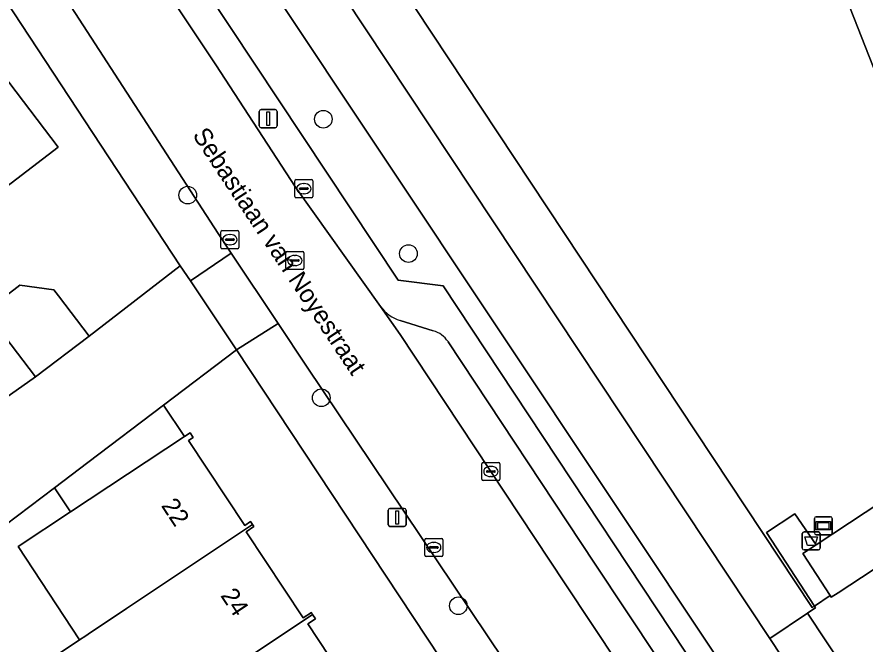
# Model space of a CAD drawing. Extents: x 160030 to 160839, y 385325 to 386450.
# Drawn here: x 160609.22 to 160656.21, y 385652.45 to 385687.2 of the extents above; entities that cross this region are included whole.
import ezdxf

# ---------------------------------------------------------------- set-up
doc = ezdxf.new("R2010")
doc.units = 0
for name, color, linetype in [('IMGEO_Afvalbak', 7, 'Continuous'), ('IMGEO_Boom', 7, 'Continuous'), ('IMGEO_Erf', 7, 'Continuous'), ('IMGEO_Groenvoorziening', 7, 'Continuous'), ('IMGEO_Hek', 7, 'Continuous'), ('IMGEO_Informatiebord', 7, 'Continuous'), ('IMGEO_Kolk', 7, 'Continuous'), ('IMGEO_Lichtmast', 7, 'Continuous'), ('IMGEO_Muur', 7, 'Continuous'), ('IMGEO_Openbare_ruimte_label', 7, 'Continuous'), ('IMGEO_Pand', 7, 'Continuous'), ('IMGEO_Pand_nummerreeks', 7, 'Continuous'), ('IMGEO_Parkeervlak_open', 7, 'Continuous'), ('IMGEO_Rijbaan_lokaal_open', 7, 'Continuous'), ('IMGEO_Rioolput', 7, 'Continuous'), ('IMGEO_Voetpad_open', 7, 'Continuous')]:
    doc.layers.add(name, color=color, linetype=linetype)

msp = doc.modelspace()

# ---------------------------------------------------------------- linework, layer by layer
at = {"layer": 'IMGEO_Afvalbak'}
for p, q in [((160652.839, 385658.673), (160653.629, 385658.673)), ((160653.629, 385658.673), (160652.839, 385658.673)), ((160652.739, 385657.773), (160652.739, 385658.573)), ((160652.739, 385658.573), (160652.739, 385657.773)), ((160653.729, 385658.573), (160653.729, 385657.773)), ((160653.729, 385657.773), (160653.729, 385658.573)), ((160653.629, 385657.673), (160652.839, 385657.673)), ((160652.839, 385657.673), (160653.629, 385657.673))]:
    msp.add_line(p, q, dxfattribs=at)
msp.add_lwpolyline([(160652.882, 385658.387), (160653.586, 385658.387), (160653.437, 385657.917), (160653.031, 385657.917), (160652.882, 385658.387)], dxfattribs=at)
for centre, start, end in [((160652.839, 385658.573), 90, 180), ((160652.839, 385658.573), 90, 180), ((160653.629, 385658.573), 0, 90), ((160653.629, 385658.573), 360, 90), ((160652.839, 385657.773), 180, 270), ((160652.839, 385657.773), 180, 270), ((160653.629, 385657.773), 270, 0), ((160653.629, 385657.773), 270, 0)]:
    msp.add_arc(centre, 0.1, start, end, dxfattribs=at)
at = {"layer": 'IMGEO_Boom'}
for centre in [(160626.198, 385681.537), (160618.683, 385677.33), (160630.914, 385674.089), (160626.084, 385666.1), (160633.678, 385654.577)]:
    msp.add_circle(centre, 0.489, dxfattribs=at)
at = {"layer": 'IMGEO_Erf'}
for points in [[(160607.485, 385670.891), (160609.388, 385672.338), (160611.27, 385672.086), (160611.52, 385671.756), (160613.219, 385669.523), (160618.266, 385673.411), (160607.256, 385690.151)], [(160607.998, 385684.589), (160611.499, 385679.989), (160606.582, 385676.246)], [(160608.549, 385666.064), (160610.245, 385667.261), (160608.546, 385669.495)], [(160659.826, 385610.631), (160621.392, 385668.766), (160617.345, 385665.7), (160618.502, 385663.949), (160618.813, 385664.155), (160618.984, 385663.898), (160618.732, 385663.731), (160621.844, 385659.022), (160622.167, 385659.236), (160622.27, 385659.079), (160622.349, 385658.96), (160621.921, 385658.677), (160625.079, 385653.899), (160625.534, 385654.199), (160625.605, 385654.091), (160625.765, 385653.85), (160625.341, 385653.57), (160628.351, 385649.016)], [(160627.937, 385626.799), (160630.57, 385628.555), (160627.261, 385633.561), (160628.524, 385634.404), (160625.216, 385639.409), (160621.908, 385644.414), (160619.368, 385642.72), (160616.039, 385647.713), (160614.103, 385646.422), (160610.775, 385651.413), (160612.692, 385652.691), (160609.279, 385657.852), (160612.187, 385659.774), (160611.298, 385661.118), (160603.086, 385654.896)]]:
    msp.add_lwpolyline(points, dxfattribs=at)
at = {"layer": 'IMGEO_Groenvoorziening'}
for points in [[(160614.792, 385712.624), (160639.472, 385723.498), (160643.605, 385725.319), (160643.637, 385725.247), (160643.834, 385725.341), (160642.831, 385727.48), (160639.731, 385726.111), (160621.871, 385718.226), (160610.848, 385713.211), (160650.933, 385652.753), (160653.022, 385654.169), (160653.041, 385654.182), (160653.469, 385654.47), (160653.413, 385654.556), (160653.293, 385654.475)], [(160650.054, 385701.285), (160644.352, 385717.646), (160642.458, 385716.786), (160639.472, 385723.498), (160614.792, 385712.624), (160653.293, 385654.475), (160653.413, 385654.556), (160650.762, 385658.633), (160652.332, 385659.676), (160653.513, 385657.955), (160661.711, 385663.365), (160664.517, 385665.217), (160658.784, 385679.044)], [(160645.237, 385722.026), (160645.095, 385721.972), (160645.176, 385721.79), (160643.212, 385720.92), (160644.352, 385717.646), (160650.054, 385701.285), (160658.784, 385679.044), (160664.517, 385665.217), (160661.711, 385663.365), (160663.284, 385660.922), (160665.653, 385662.477), (160666.01, 385662.713), (160668.947, 385663.902)], [(160648.485, 385651.012), (160616.883, 385698.474), (160614.43, 385696.632), (160630.346, 385672.612), (160632.833, 385672.296), (160651, 385644.852), (160650.423, 385642.196), (160652.095, 385639.654), (160654.828, 385641.486)], [(160663.284, 385660.922), (160661.711, 385663.365), (160653.513, 385657.955), (160652.776, 385657.469), (160654.287, 385655.143), (160654.344, 385655.058), (160654.719, 385655.3), (160663.184, 385660.856)], [(160653.022, 385654.169), (160650.933, 385652.753), (160655.93, 385645.215), (160658.025, 385646.614)]]:
    msp.add_lwpolyline(points, close=True, dxfattribs=at)
at = {"layer": 'IMGEO_Hek'}
for points in [[(160653.293, 385654.475), (160614.792, 385712.624), (160639.472, 385723.498)], [(160644.352, 385717.646), (160650.054, 385701.285), (160658.784, 385679.044), (160664.517, 385665.217)], [(160664.517, 385665.217), (160653.513, 385657.955)], [(160653.513, 385657.955), (160652.776, 385657.469), (160654.287, 385655.143)], [(160654.287, 385655.143), (160653.413, 385654.556)], [(160653.413, 385654.556), (160653.293, 385654.475)]]:
    msp.add_lwpolyline(points, dxfattribs=at)
at = {"layer": 'IMGEO_Informatiebord'}
for p, q in [((160653.407, 385658.611), (160653.407, 385659.411)), ((160653.407, 385659.411), (160653.407, 385658.611)), ((160653.507, 385659.511), (160654.297, 385659.511)), ((160654.297, 385659.511), (160653.507, 385659.511)), ((160654.397, 385659.411), (160654.397, 385658.611)), ((160654.397, 385658.611), (160654.397, 385659.411)), ((160654.297, 385658.511), (160653.507, 385658.511)), ((160653.507, 385658.511), (160654.297, 385658.511))]:
    msp.add_line(p, q, dxfattribs=at)
for points in [[(160653.508, 385659.243), (160654.296, 385659.243), (160654.296, 385658.779), (160653.508, 385658.779), (160653.508, 385659.243)], [(160653.573, 385659.178), (160653.573, 385658.844), (160654.231, 385658.844), (160654.231, 385659.178), (160653.573, 385659.178)]]:
    msp.add_lwpolyline(points, dxfattribs=at)
for centre, start, end in [((160653.507, 385659.411), 90, 180), ((160653.507, 385659.411), 90, 180), ((160654.297, 385659.411), 0, 90), ((160654.297, 385659.411), 360, 90), ((160653.507, 385658.611), 180, 270), ((160653.507, 385658.611), 180, 270), ((160654.297, 385658.611), 270, 0), ((160654.297, 385658.611), 270, 0)]:
    msp.add_arc(centre, 0.1, start, end, dxfattribs=at)
at = {"layer": 'IMGEO_Kolk'}
for p, q in [((160624.616, 385677.263), (160624.616, 385678.115)), ((160624.691, 385678.189), (160625.543, 385678.189)), ((160625.104, 385677.969), (160625.129, 385677.969)), ((160625.617, 385678.115), (160625.617, 385677.263)), ((160624.875, 385677.683), (160624.875, 385677.695)), ((160625.313, 385677.646), (160624.915, 385677.646)), ((160624.918, 385677.732), (160625.316, 385677.732)), ((160625.127, 385677.409), (160625.102, 385677.409)), ((160625.359, 385677.695), (160625.359, 385677.683)), ((160625.543, 385677.189), (160624.691, 385677.189)), ((160620.521, 385674.437), (160620.521, 385675.289)), ((160620.596, 385675.363), (160621.448, 385675.363)), ((160621.009, 385675.143), (160621.034, 385675.143)), ((160621.522, 385675.289), (160621.522, 385674.437)), ((160620.78, 385674.857), (160620.78, 385674.869)), ((160621.218, 385674.82), (160620.82, 385674.82)), ((160620.823, 385674.906), (160621.221, 385674.906)), ((160621.032, 385674.583), (160621.007, 385674.583)), ((160621.264, 385674.869), (160621.264, 385674.857)), ((160621.448, 385674.363), (160620.596, 385674.363)), ((160634.983, 385661.589), (160634.983, 385662.441)), ((160635.058, 385662.515), (160635.91, 385662.515)), ((160635.984, 385662.441), (160635.984, 385661.589)), ((160635.242, 385662.009), (160635.242, 385662.021)), ((160635.68, 385661.972), (160635.282, 385661.972)), ((160635.285, 385662.058), (160635.683, 385662.058)), ((160635.471, 385662.295), (160635.496, 385662.295)), ((160635.726, 385662.021), (160635.726, 385662.009)), ((160635.91, 385661.515), (160635.058, 385661.515)), ((160635.494, 385661.735), (160635.469, 385661.735)), ((160631.815, 385657.382), (160631.815, 385658.234)), ((160631.89, 385658.308), (160632.742, 385658.308)), ((160632.816, 385658.234), (160632.816, 385657.382)), ((160632.074, 385657.802), (160632.074, 385657.814)), ((160632.512, 385657.765), (160632.114, 385657.765)), ((160632.117, 385657.851), (160632.515, 385657.851)), ((160632.303, 385658.088), (160632.328, 385658.088)), ((160632.558, 385657.814), (160632.558, 385657.802)), ((160632.742, 385657.308), (160631.89, 385657.308)), ((160632.326, 385657.528), (160632.301, 385657.528))]:
    msp.add_line(p, q, dxfattribs=at)
for points in [[(160624.616, 385677.263), (160624.616, 385678.115)], [(160624.691, 385678.189), (160625.543, 385678.189)], [(160625.617, 385678.115), (160625.617, 385677.263)], [(160625.543, 385677.189), (160624.691, 385677.189)], [(160620.521, 385674.437), (160620.521, 385675.289)], [(160620.596, 385675.363), (160621.448, 385675.363)], [(160621.522, 385675.289), (160621.522, 385674.437)], [(160621.448, 385674.363), (160620.596, 385674.363)], [(160634.983, 385661.589), (160634.983, 385662.441)], [(160635.058, 385662.515), (160635.91, 385662.515)], [(160635.984, 385662.441), (160635.984, 385661.589)], [(160635.91, 385661.515), (160635.058, 385661.515)], [(160631.815, 385657.382), (160631.815, 385658.234)], [(160631.89, 385658.308), (160632.742, 385658.308)], [(160632.816, 385658.234), (160632.816, 385657.382)], [(160632.742, 385657.308), (160631.89, 385657.308)]]:
    msp.add_lwpolyline(points, dxfattribs=at)
for centre, radius, start, end in [((160624.693, 385678.113), 0.0765, 91.552, 178.448), ((160624.693, 385678.113), 0.0765, 91.552, 178.448), ((160625.541, 385678.113), 0.0765, 1.552, 88.448), ((160625.541, 385678.113), 0.0765, 1.552, 88.448), ((160624.915, 385677.692), 0.0403, 85.8775, 175.7526), ((160624.912, 385677.682), 0.0366, 178.938, 274.7102), ((160625.316, 385677.689), 0.043, 264.8664, 352.4533), ((160625.32, 385677.694), 0.0386, 1.7309, 96.639), ((160624.693, 385677.265), 0.0765, 181.552, 268.448), ((160624.693, 385677.265), 0.0765, 181.552, 268.448), ((160625.541, 385677.265), 0.0765, 271.552, 358.448), ((160625.541, 385677.265), 0.0765, 271.552, 358.448), ((160620.598, 385675.287), 0.0765, 91.552, 178.448), ((160620.598, 385675.287), 0.0765, 91.552, 178.448), ((160621.446, 385675.287), 0.0765, 1.552, 88.448), ((160621.446, 385675.287), 0.0765, 1.552, 88.448), ((160620.82, 385674.866), 0.0403, 85.8775, 175.7526), ((160620.817, 385674.856), 0.0366, 178.938, 274.7102), ((160621.221, 385674.863), 0.043, 264.8664, 352.4533), ((160621.225, 385674.868), 0.0386, 1.7309, 96.639), ((160620.598, 385674.439), 0.0765, 181.552, 268.448), ((160620.598, 385674.439), 0.0765, 181.552, 268.448), ((160621.446, 385674.439), 0.0765, 271.552, 358.448), ((160621.446, 385674.439), 0.0765, 271.552, 358.448), ((160635.06, 385662.439), 0.0765, 91.552, 178.448), ((160635.06, 385662.439), 0.0765, 91.552, 178.448), ((160635.908, 385662.439), 0.0765, 1.552, 88.448), ((160635.908, 385662.439), 0.0765, 1.552, 88.448), ((160635.282, 385662.018), 0.0403, 85.8775, 175.7526), ((160635.279, 385662.008), 0.0366, 178.938, 274.7102), ((160635.683, 385662.015), 0.043, 264.8664, 352.4533), ((160635.687, 385662.02), 0.0386, 1.7309, 96.639), ((160635.06, 385661.591), 0.0765, 181.552, 268.448), ((160635.06, 385661.591), 0.0765, 181.552, 268.448), ((160635.908, 385661.591), 0.0765, 271.552, 358.448), ((160635.908, 385661.591), 0.0765, 271.552, 358.448), ((160631.892, 385658.232), 0.0765, 91.552, 178.448), ((160631.892, 385658.232), 0.0765, 91.552, 178.448), ((160632.74, 385658.232), 0.0765, 1.552, 88.448), ((160632.74, 385658.232), 0.0765, 1.552, 88.448), ((160632.114, 385657.811), 0.0403, 85.8775, 175.7526), ((160632.111, 385657.801), 0.0366, 178.938, 274.7102), ((160632.515, 385657.808), 0.043, 264.8664, 352.4533), ((160632.519, 385657.813), 0.0386, 1.7309, 96.639), ((160631.892, 385657.384), 0.0765, 181.552, 268.448), ((160631.892, 385657.384), 0.0765, 181.552, 268.448), ((160632.74, 385657.384), 0.0765, 271.552, 358.448), ((160632.74, 385657.384), 0.0765, 271.552, 358.448)]:
    msp.add_arc(centre, radius, start, end, dxfattribs=at)
for centre, major_axis, ratio, start_param, end_param in [((160625.103, 385677.689), (-0.387, 0.002), 0.722429, 4.712389, 7.853982), ((160625.128, 385677.689), (-0.39, 0.002), 0.717154, 1.570796, 4.712389), ((160621.008, 385674.863), (-0.387, 0.002), 0.722429, 4.712389, 7.853982), ((160621.033, 385674.863), (-0.39, 0.002), 0.717154, 1.570796, 4.712389), ((160635.47, 385662.015), (-0.387, 0.002), 0.722429, 4.712389, 7.853982), ((160635.495, 385662.015), (-0.39, 0.002), 0.717154, 1.570796, 4.712389), ((160632.302, 385657.808), (-0.387, 0.002), 0.722429, 4.712389, 7.853982), ((160632.327, 385657.808), (-0.39, 0.002), 0.717154, 1.570796, 4.712389)]:
    msp.add_ellipse(centre, major_axis=major_axis, ratio=ratio, start_param=start_param, end_param=end_param, dxfattribs=at)
at = {"layer": 'IMGEO_Lichtmast'}
for p, q in [((160622.643, 385681.167), (160622.643, 385681.967)), ((160622.643, 385681.967), (160622.643, 385681.167)), ((160622.743, 385682.067), (160623.533, 385682.067)), ((160623.533, 385682.067), (160622.743, 385682.067)), ((160623.633, 385681.967), (160623.633, 385681.167)), ((160623.633, 385681.167), (160623.633, 385681.967)), ((160623.533, 385681.067), (160622.743, 385681.067)), ((160622.743, 385681.067), (160623.533, 385681.067)), ((160629.791, 385659.068), (160629.791, 385659.868)), ((160629.791, 385659.868), (160629.791, 385659.068)), ((160629.891, 385659.968), (160630.681, 385659.968)), ((160630.681, 385659.968), (160629.891, 385659.968)), ((160630.781, 385659.868), (160630.781, 385659.068)), ((160630.781, 385659.068), (160630.781, 385659.868)), ((160630.681, 385658.968), (160629.891, 385658.968)), ((160629.891, 385658.968), (160630.681, 385658.968))]:
    msp.add_line(p, q, dxfattribs=at)
for points in [[(160623.063, 385681.942), (160623.213, 385681.942), (160623.213, 385681.192), (160623.063, 385681.192), (160623.063, 385681.942)], [(160630.211, 385659.843), (160630.361, 385659.843), (160630.361, 385659.093), (160630.211, 385659.093), (160630.211, 385659.843)]]:
    msp.add_lwpolyline(points, dxfattribs=at)
for centre, start, end in [((160622.743, 385681.967), 90, 180), ((160622.743, 385681.967), 90, 180), ((160623.533, 385681.967), 0, 90), ((160623.533, 385681.967), 360, 90), ((160622.743, 385681.167), 180, 270), ((160622.743, 385681.167), 180, 270), ((160623.533, 385681.167), 270, 0), ((160623.533, 385681.167), 270, 0), ((160629.891, 385659.868), 90, 180), ((160629.891, 385659.868), 90, 180), ((160630.681, 385659.868), 0, 90), ((160630.681, 385659.868), 360, 90), ((160629.891, 385659.068), 180, 270), ((160629.891, 385659.068), 180, 270), ((160630.681, 385659.068), 270, 0), ((160630.681, 385659.068), 270, 0)]:
    msp.add_arc(centre, 0.1, start, end, dxfattribs=at)
at = {"layer": 'IMGEO_Muur'}
msp.add_lwpolyline([(160610.245, 385667.261), (160608.549, 385666.064)], dxfattribs=at)
at = {"layer": 'IMGEO_Pand'}
for points in [[(160607.998, 385684.589), (160607.393, 385685.384), (160605.563, 385683.991), (160603.534, 385686.657), (160603.238, 385686.432), (160603.483, 385686.11), (160598.908, 385682.642), (160598.643, 385682.99), (160598.495, 385682.877), (160603.29, 385676.578), (160604.657, 385674.78), (160606.582, 385676.246), (160611.499, 385679.989)], [(160611.52, 385671.756), (160611.27, 385672.086), (160609.388, 385672.338), (160607.485, 385670.891), (160608.546, 385669.495), (160610.245, 385667.261), (160613.219, 385669.523)], [(160618.502, 385663.949), (160617.345, 385665.7), (160613.143, 385662.516), (160611.298, 385661.118), (160612.187, 385659.774)], [(160622.27, 385659.079), (160622.167, 385659.236), (160621.844, 385659.022), (160618.732, 385663.731), (160618.984, 385663.898), (160618.813, 385664.155), (160618.502, 385663.949), (160612.187, 385659.774), (160609.279, 385657.852), (160612.692, 385652.691), (160613.029, 385652.916), (160613.162, 385653.005), (160615.29, 385654.424)], [(160621.921, 385658.677), (160622.349, 385658.96), (160622.27, 385659.079), (160615.29, 385654.424), (160613.162, 385653.005), (160613.029, 385652.916), (160612.692, 385652.691), (160610.775, 385651.413), (160614.103, 385646.422), (160616.039, 385647.713), (160618.599, 385649.42), (160625.605, 385654.091), (160625.534, 385654.199), (160625.079, 385653.899)], [(160625.341, 385653.57), (160625.765, 385653.85), (160625.605, 385654.091), (160618.599, 385649.42), (160616.039, 385647.713), (160619.368, 385642.72), (160621.908, 385644.414), (160628.877, 385649.062), (160628.738, 385649.272), (160628.351, 385649.016)]]:
    msp.add_lwpolyline(points, close=True, dxfattribs=at)
at = {"layer": 'IMGEO_Parkeervlak_open'}
for points in [[(160629.364, 385671.157), (160629.498, 385670.969), (160630.463, 385669.611), (160639.565, 385655.842), (160648.648, 385642.168)], [(160632.289, 385669.818), (160630.451, 385670.374)], [(160648.235, 385646.379), (160641.221, 385656.94), (160633.105, 385669.21)]]:
    msp.add_lwpolyline(points, dxfattribs=at)
for centre, radius, start, end in [((160631.149, 385672.489), 2.227, 216.7315, 251.7358), ((160631.859, 385668.389), 1.493, 33.3787, 73.2418)]:
    msp.add_arc(centre, radius, start, end, dxfattribs=at)
at = {"layer": 'IMGEO_Rijbaan_lokaal_open'}
for points in [[(160620.236, 385684.545), (160613.639, 385694.478), (160609.621, 385691.591), (160610.687, 385690.145), (160620.364, 385675.2), (160621.083, 385674.122), (160623.693, 385670.21), (160625.269, 385667.847), (160632.506, 385657.062), (160647.398, 385634.883), (160650.521, 385630.106)], [(160655.171, 385632.345), (160654.566, 385633.256), (160648.969, 385641.684), (160648.648, 385642.168), (160639.565, 385655.842), (160630.463, 385669.611), (160629.498, 385670.969), (160629.364, 385671.157), (160624.662, 385677.777), (160620.236, 385684.545)], [(160603.086, 385654.896), (160611.298, 385661.118), (160613.143, 385662.516), (160617.345, 385665.7), (160621.392, 385668.766), (160618.831, 385672.572), (160618.266, 385673.411), (160613.219, 385669.523), (160610.245, 385667.261), (160608.549, 385666.064)]]:
    msp.add_lwpolyline(points, dxfattribs=at)
at = {"layer": 'IMGEO_Rioolput'}
for p, q in [((160624.119, 385673.281), (160624.119, 385674.133)), ((160624.194, 385674.207), (160625.046, 385674.207)), ((160625.12, 385674.133), (160625.12, 385673.281)), ((160624.378, 385673.701), (160624.378, 385673.713)), ((160624.816, 385673.664), (160624.418, 385673.664)), ((160624.421, 385673.75), (160624.819, 385673.75)), ((160624.607, 385673.987), (160624.632, 385673.987)), ((160624.862, 385673.713), (160624.862, 385673.701)), ((160625.046, 385673.207), (160624.194, 385673.207)), ((160624.63, 385673.427), (160624.605, 385673.427))]:
    msp.add_line(p, q, dxfattribs=at)
for points in [[(160624.119, 385673.281), (160624.119, 385674.133)], [(160624.194, 385674.207), (160625.046, 385674.207)], [(160625.12, 385674.133), (160625.12, 385673.281)], [(160625.046, 385673.207), (160624.194, 385673.207)]]:
    msp.add_lwpolyline(points, dxfattribs=at)
for centre, radius, start, end in [((160624.196, 385674.131), 0.0765, 91.552, 178.448), ((160624.196, 385674.131), 0.0765, 91.552, 178.448), ((160625.044, 385674.131), 0.0765, 1.552, 88.448), ((160625.044, 385674.131), 0.0765, 1.552, 88.448), ((160624.418, 385673.71), 0.0403, 85.8775, 175.7526), ((160624.415, 385673.7), 0.0366, 178.938, 274.7102), ((160624.819, 385673.707), 0.043, 264.8664, 352.4533), ((160624.823, 385673.712), 0.0386, 1.7309, 96.639), ((160624.196, 385673.283), 0.0765, 181.552, 268.448), ((160624.196, 385673.283), 0.0765, 181.552, 268.448), ((160625.044, 385673.283), 0.0765, 271.552, 358.448), ((160625.044, 385673.283), 0.0765, 271.552, 358.448)]:
    msp.add_arc(centre, radius, start, end, dxfattribs=at)
for centre, major_axis, ratio, start_param, end_param in [((160624.606, 385673.707), (-0.387, 0.002), 0.722429, 4.712389, 7.853982), ((160624.631, 385673.707), (-0.39, 0.002), 0.717154, 1.570796, 4.712389)]:
    msp.add_ellipse(centre, major_axis=major_axis, ratio=ratio, start_param=start_param, end_param=end_param, dxfattribs=at)
at = {"layer": 'IMGEO_Voetpad_open'}
for points in [[(160655.93, 385645.215), (160650.933, 385652.753), (160610.848, 385713.211)], [(160612.178, 385696.463), (160612.983, 385695.48), (160613.639, 385694.478), (160620.236, 385684.545), (160624.662, 385677.777), (160629.364, 385671.157)], [(160607.256, 385690.151), (160618.266, 385673.411), (160618.831, 385672.572), (160621.083, 385674.122), (160620.364, 385675.2), (160610.687, 385690.145), (160609.621, 385691.591), (160608.981, 385692.431)], [(160630.451, 385670.374), (160632.289, 385669.818)], [(160650.521, 385630.106), (160647.398, 385634.883), (160632.506, 385657.062), (160625.269, 385667.847), (160623.693, 385670.21), (160621.392, 385668.766), (160659.826, 385610.631), (160663.634, 385605.901), (160669.006, 385610.003), (160677.119, 385616.482), (160678.833, 385617.915), (160680.284, 385619.129)], [(160633.105, 385669.21), (160641.221, 385656.94), (160648.235, 385646.379)], [(160661.785, 385645.857), (160656.795, 385653.391), (160666.875, 385659.566), (160667.326, 385659.842), (160670.141, 385660.976), (160668.947, 385663.902), (160666.01, 385662.713), (160665.653, 385662.477), (160663.284, 385660.922), (160663.184, 385660.856), (160654.719, 385655.3), (160654.344, 385655.058), (160654.287, 385655.143), (160653.413, 385654.556), (160653.469, 385654.47), (160653.041, 385654.182), (160653.022, 385654.169), (160658.025, 385646.614)]]:
    msp.add_lwpolyline(points, dxfattribs=at)
for points in [[(160648.485, 385651.012), (160654.828, 385641.486), (160652.095, 385639.654), (160650.423, 385642.196), (160651, 385644.852), (160632.833, 385672.296), (160630.346, 385672.612), (160614.43, 385696.632), (160616.883, 385698.474)], [(160621.083, 385674.122), (160618.831, 385672.572), (160621.392, 385668.766), (160623.693, 385670.21)], [(160652.776, 385657.469), (160653.513, 385657.955), (160652.332, 385659.676), (160650.762, 385658.633), (160653.413, 385654.556), (160654.287, 385655.143)]]:
    msp.add_lwpolyline(points, close=True, dxfattribs=at)
for centre, radius, start, end in [((160631.149, 385672.489), 2.227, 216.7315, 251.7358), ((160631.859, 385668.389), 1.493, 33.3787, 73.2418)]:
    msp.add_arc(centre, radius, start, end, dxfattribs=at)

# ---------------------------------------------------------------- texts
at = {"layer": 'IMGEO_Openbare_ruimte_label'}
msp.add_text('Sebastiaan van Noyestraat', height=1, rotation=303.5788, dxfattribs=at).set_placement((160618.917, 385680.653))
at = {"layer": 'IMGEO_Pand_nummerreeks'}
for s, p in [('22', (160617.181, 385660.125)), ('24', (160620.47, 385655.141))]:
    msp.add_text(s, height=1, rotation=303.4147, dxfattribs=at).set_placement(p)

doc.saveas('drawing.dxf')
